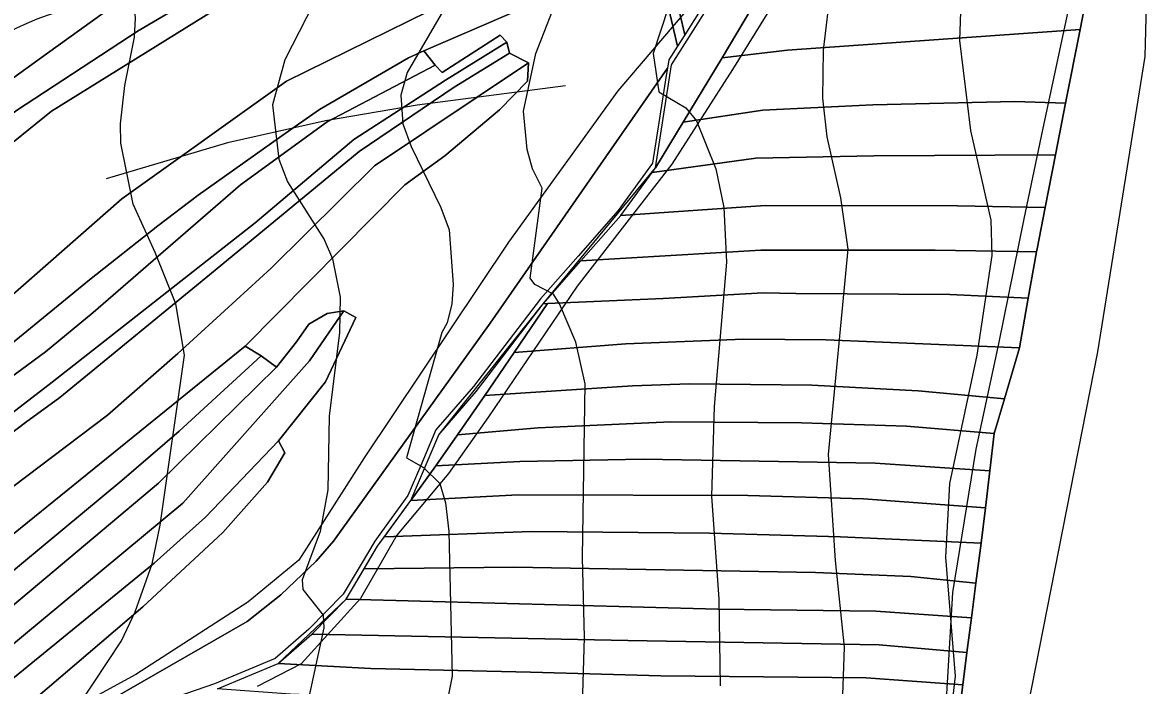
# Model space of a CAD drawing. Extents: x -510989 to -501240, y -1184665 to -1176089.
# Drawn here: x -503899.9 to -503550.1, y -1181320.9 to -1181114.4 of the extents above; entities that cross this region are included whole.
import ezdxf

# ---------------------------------------------------------------- set-up
doc = ezdxf.new("R2010")
doc.units = 0
for name, color, linetype in [('orna_puda', 7, 'Continuous'), ('ostatni_plocha_x_draha', 7, 'Continuous'), ('ostatni_plocha_x_ostatni_komunikace', 7, 'Continuous'), ('ostatni_plocha_x_silnice', 7, 'Continuous'), ('popis', 7, 'Continuous'), ('STAV_povodi', 7, 'Continuous'), ('STAV_systematicke_odvodneni', 7, 'Continuous'), ('STAV_vyrazne_udolnice', 7, 'Continuous'), ('STAV_zaplavove_uzemi', 7, 'Continuous'), ('trvaly_travni_porost', 7, 'Continuous'), ('vrstevnice_01', 7, 'Continuous'), ('vrstevnice_02', 7, 'Continuous')]:
    doc.layers.add(name, color=color, linetype=linetype)

msp = doc.modelspace()

# ---------------------------------------------------------------- linework, layer by layer
at = {"layer": 'orna_puda'}
for points in [[(-503715.86, -1181035.75), (-503713.58, -1181045.57), (-503711.38, -1181055.02), (-503759.18, -1181063.39), (-503782.66, -1181068.19), (-503809.62, -1181077.94), (-503848.18, -1181094.62), (-503871.46, -1181109.12), (-503892.14, -1181123.94), (-503930.84, -1181151.84), (-503938.58, -1181159.58), (-503958.43, -1181174.67), (-503999.31, -1181205.43), (-504004.57, -1181194.75), (-504008.94, -1181185.86), (-503987.63, -1181169.6), (-503918.51, -1181115.67), (-503904.16, -1181105.84), (-503866.78, -1181078.89), (-503822.32, -1181058.17), (-503767.63, -1181044.86)], [(-503710.42, -1181059.15), (-503709.64, -1181062.52), (-503762.4, -1181074.83), (-503791.52, -1181084.35), (-503841.8, -1181103.9), (-503863.85, -1181117), (-503901.79, -1181141.81), (-503953.15, -1181181.56), (-503995.37, -1181213.43), (-503999.31, -1181205.43), (-503958.43, -1181174.67), (-503938.58, -1181159.58), (-503930.84, -1181151.84), (-503892.14, -1181123.94), (-503871.46, -1181109.12), (-503848.18, -1181094.62), (-503809.62, -1181077.94), (-503782.66, -1181068.19), (-503759.18, -1181063.39), (-503711.38, -1181055.02)], [(-503708.62, -1181066.93), (-503706.65, -1181075.39), (-503705.31, -1181081.16), (-503704.04, -1181086.61), (-503736.75, -1181097.1), (-503767.04, -1181108.44), (-503773.36, -1181110.9), (-503817.7, -1181132.7), (-503868.96, -1181169.3), (-503905.55, -1181201.36), (-503940.25, -1181228.25), (-503975.5, -1181253.82), (-503981.76, -1181241.09), (-503985.77, -1181232.94), (-503990.85, -1181222.61), (-503982.28, -1181215.88), (-503890.87, -1181141.99), (-503837.51, -1181108.9), (-503798.13, -1181093.05), (-503762.68, -1181080.44), (-503728.05, -1181071.77)], [(-503704.04, -1181086.61), (-503702.6, -1181092.83), (-503725.3, -1181101.76), (-503774.95, -1181123.21), (-503779.69, -1181125.35), (-503807.42, -1181141.48), (-503819.1, -1181149.69), (-503845.16, -1181168.16), (-503857.77, -1181177.77), (-503879.06, -1181194.54), (-503932.51, -1181238.26), (-503969.42, -1181266.17), (-503975.5, -1181253.82), (-503940.25, -1181228.25), (-503905.55, -1181201.36), (-503868.96, -1181169.3), (-503817.7, -1181132.7), (-503773.36, -1181110.9), (-503767.04, -1181108.44), (-503736.75, -1181097.1)], [(-503582.39, -1181094.96), (-503566.25, -1181095.1), (-503570.46, -1181116.52), (-503661.65, -1181123), (-503681.92, -1181125.38), (-503670.59, -1181106.04), (-503629.32, -1181098.53)], [(-503661.65, -1181123), (-503570.46, -1181116.52), (-503574.97, -1181139.51), (-503590.8, -1181138.97), (-503635.06, -1181140), (-503669.25, -1181141.7), (-503694.12, -1181145.46), (-503681.92, -1181125.38)], [(-503749.03, -1181120.56), (-503768.11, -1181132.37), (-503796.7, -1181150.83), (-503827.45, -1181176.79), (-503890.65, -1181226.45), (-503922.51, -1181250.84), (-503959.12, -1181278.92), (-503962.06, -1181281.12), (-503964.31, -1181276.55), (-503966.6, -1181271.9), (-503960.69, -1181267.57), (-503928.7, -1181243.34), (-503892.76, -1181216.97), (-503877.91, -1181204.75), (-503831.97, -1181164.96), (-503805.04, -1181145.37), (-503771.36, -1181127.69), (-503769.18, -1181130), (-503751.1, -1181118.35)], [(-503749.03, -1181120.56), (-503748.25, -1181123.89), (-503765.5, -1181134.57), (-503795, -1181154.54), (-503841.64, -1181193.04), (-503873.31, -1181218.94), (-503888.34, -1181231.24), (-503898.98, -1181239.05), (-503919.41, -1181254.47), (-503922.51, -1181250.84), (-503890.65, -1181226.45), (-503827.45, -1181176.79), (-503796.7, -1181150.83), (-503768.11, -1181132.37)], [(-503748.25, -1181123.89), (-503742.25, -1181126.91), (-503790.29, -1181159.08), (-503822.47, -1181190.93), (-503851.53, -1181217.52), (-503873.48, -1181236.74), (-503911.48, -1181265.34), (-503937.14, -1181285.06), (-503953.8, -1181297.91), (-503959.87, -1181285.58), (-503937.45, -1181268.08), (-503919.41, -1181254.47), (-503898.98, -1181239.05), (-503888.34, -1181231.24), (-503873.31, -1181218.94), (-503841.64, -1181193.04), (-503795, -1181154.54), (-503765.5, -1181134.57)], [(-503742.65, -1181132.65), (-503751.33, -1181141.59), (-503768.34, -1181155.95), (-503780.78, -1181164.98), (-503830.51, -1181215.25), (-503904.41, -1181275.02), (-503911.48, -1181265.34), (-503873.48, -1181236.74), (-503851.53, -1181217.52), (-503822.47, -1181190.93), (-503790.29, -1181159.08), (-503742.25, -1181126.91)], [(-503590.8, -1181138.97), (-503574.97, -1181139.51), (-503578.12, -1181155.56), (-503634.7, -1181155.89), (-503671.45, -1181156.65), (-503703.81, -1181161.14), (-503702.76, -1181159.69), (-503694.12, -1181145.46), (-503669.25, -1181141.7), (-503635.06, -1181140)], [(-503634.7, -1181155.89), (-503578.12, -1181155.56), (-503581.36, -1181172.01), (-503608.7, -1181171.49), (-503668.52, -1181171.36), (-503713.51, -1181174.47), (-503703.81, -1181161.14), (-503671.45, -1181156.65)], [(-503668.52, -1181171.36), (-503608.7, -1181171.49), (-503581.36, -1181172.01), (-503583.88, -1181184.88), (-503584.05, -1181185.8), (-503615.56, -1181185.31), (-503669.97, -1181185.3), (-503725.98, -1181188.68), (-503713.51, -1181174.47)], [(-503669.97, -1181185.3), (-503615.56, -1181185.31), (-503584.05, -1181185.8), (-503586.59, -1181200.25), (-503611, -1181199.09), (-503658.98, -1181198.84), (-503669.21, -1181198.6), (-503700.35, -1181200.42), (-503736.38, -1181201.94), (-503737.69, -1181201.99), (-503725.98, -1181188.68)], [(-503669.21, -1181198.6), (-503658.98, -1181198.84), (-503611, -1181199.09), (-503586.59, -1181200.25), (-503589.32, -1181215.75), (-503649.59, -1181213.23), (-503675.31, -1181213.08), (-503712.02, -1181214.5), (-503746.79, -1181217.19), (-503736.38, -1181201.94), (-503700.35, -1181200.42)], [(-503805.05, -1181205.08), (-503799.81, -1181204.19), (-503810.56, -1181219.78), (-503850, -1181264.15), (-503918.68, -1181321.1), (-503935.53, -1181335.05), (-503937.68, -1181330.68), (-503939.66, -1181326.65), (-503935.69, -1181323.47), (-503857.56, -1181257.93), (-503820.79, -1181221.8), (-503814.62, -1181213.86), (-503810.77, -1181208.33)], [(-503796.1, -1181206.24), (-503805.52, -1181226.31), (-503820.18, -1181244.72), (-503842.9, -1181268.53), (-503858.93, -1181282.81), (-503931.96, -1181342.32), (-503935.53, -1181335.05), (-503918.68, -1181321.1), (-503850, -1181264.15), (-503810.56, -1181219.78), (-503799.81, -1181204.19)], [(-503830.51, -1181215.25), (-503825.6, -1181218.21), (-503851.09, -1181241.71), (-503868.93, -1181257.02), (-503924.85, -1181303.35), (-503943.64, -1181318.56), (-503947.95, -1181309.8), (-503943.95, -1181306.92), (-503904.41, -1181275.02)], [(-503675.31, -1181213.08), (-503649.59, -1181213.23), (-503589.32, -1181215.75), (-503593.98, -1181231.58), (-503620.88, -1181229.14), (-503654.07, -1181227.39), (-503692.21, -1181226.98), (-503709.93, -1181227.61), (-503755.91, -1181230.56), (-503746.79, -1181217.19), (-503712.02, -1181214.5)], [(-503825.6, -1181218.21), (-503820.79, -1181221.8), (-503857.56, -1181257.93), (-503935.69, -1181323.47), (-503939.66, -1181326.65), (-503943.64, -1181318.56), (-503924.85, -1181303.35), (-503868.93, -1181257.02), (-503851.09, -1181241.71)], [(-503697.91, -1181238.77), (-503657.24, -1181239.09), (-503624.51, -1181240.11), (-503597.18, -1181242.42), (-503598.55, -1181254.06), (-503634.3, -1181251.63), (-503706.56, -1181250.41), (-503744.96, -1181251.18), (-503771.15, -1181252.55), (-503764.39, -1181242.8), (-503739.31, -1181240.61)], [(-503820.18, -1181244.72), (-503818.18, -1181248.41), (-503823.57, -1181257.57), (-503837.54, -1181273.25), (-503862.45, -1181296.42), (-503896.47, -1181325.48), (-503921.92, -1181345.95), (-503927.84, -1181350.7), (-503931.96, -1181342.32), (-503858.93, -1181282.81), (-503842.9, -1181268.53)], [(-503744.96, -1181251.18), (-503706.56, -1181250.41), (-503634.3, -1181251.63), (-503598.55, -1181254.06), (-503599.9, -1181265.61), (-503637.89, -1181262.83), (-503673.93, -1181261.71), (-503745.56, -1181261.51), (-503778.97, -1181263.27), (-503771.15, -1181252.55)], [(-503741.32, -1181272.99), (-503685.94, -1181273.48), (-503645.11, -1181274.65), (-503601.33, -1181276.63), (-503602.94, -1181289.07), (-503623.17, -1181287), (-503652.89, -1181285.74), (-503746.85, -1181284.1), (-503793.51, -1181284.64), (-503789.3, -1181277.51), (-503787.14, -1181274.65)], [(-503793.51, -1181284.64), (-503746.85, -1181284.1), (-503652.89, -1181285.74), (-503623.17, -1181287), (-503602.94, -1181289.07), (-503604.34, -1181299.82), (-503634.08, -1181297.78), (-503683.35, -1181297.15), (-503799.08, -1181294.06)]]:
    msp.add_lwpolyline(points, close=True, dxfattribs=at)
for points in [[(-503702.6, -1181092.83), (-503695.87, -1181121.77), (-503698.59, -1181126.06), (-503699, -1181128.64), (-503754.25, -1181208.04), (-503803.02, -1181275.97), (-503808.41, -1181282.24), (-503819.5, -1181292.66), (-503829.97, -1181301.03), (-503891.2, -1181336.17)], [(-503896.47, -1181325.48), (-503862.45, -1181296.42), (-503837.54, -1181273.25), (-503823.57, -1181257.57), (-503818.18, -1181248.41), (-503820.18, -1181244.72), (-503805.52, -1181226.31), (-503796.1, -1181206.24), (-503799.81, -1181204.19), (-503805.05, -1181205.08), (-503810.77, -1181208.33), (-503814.62, -1181213.86), (-503820.79, -1181221.8), (-503825.6, -1181218.21), (-503830.51, -1181215.25), (-503780.78, -1181164.98), (-503768.34, -1181155.95), (-503751.33, -1181141.59), (-503742.65, -1181132.65), (-503742.25, -1181126.91), (-503748.25, -1181123.89), (-503749.03, -1181120.56), (-503751.1, -1181118.35), (-503769.18, -1181130), (-503771.36, -1181127.69), (-503774.95, -1181123.21), (-503725.3, -1181101.76)]]:
    msp.add_lwpolyline(points, dxfattribs=at)
at = {"layer": 'ostatni_plocha_x_draha'}
msp.add_lwpolyline([(-503608.48, -1181331.88), (-503607.04, -1181320.7), (-503605.74, -1181310.67), (-503604.34, -1181299.82), (-503602.94, -1181289.07), (-503601.33, -1181276.63), (-503599.9, -1181265.61), (-503598.55, -1181254.06), (-503597.18, -1181242.42), (-503593.98, -1181231.58), (-503589.32, -1181215.75), (-503586.59, -1181200.25), (-503584.05, -1181185.8), (-503583.88, -1181184.88), (-503581.36, -1181172.01), (-503578.12, -1181155.56), (-503574.97, -1181139.51), (-503570.46, -1181116.52), (-503566.25, -1181095.1)], dxfattribs=at)
at = {"layer": 'ostatni_plocha_x_ostatni_komunikace'}
for points in [[(-503658.54, -1181082.43), (-503647.84, -1181069.43), (-503656.42, -1181082.89), (-503664.18, -1181095.09), (-503670.59, -1181106.04), (-503681.92, -1181125.38), (-503694.12, -1181145.46), (-503702.76, -1181159.69), (-503697.71, -1181127.56), (-503686.7, -1181110.19)], [(-503699.82, -1181091.51), (-503693.62, -1181118.22), (-503695.87, -1181121.77), (-503702.6, -1181092.83)], [(-503737.69, -1181201.99), (-503736.38, -1181201.94), (-503746.79, -1181217.19), (-503755.91, -1181230.56), (-503764.39, -1181242.8), (-503771.15, -1181252.55), (-503778.97, -1181263.27), (-503770.23, -1181242.84), (-503758.55, -1181229.31)]]:
    msp.add_lwpolyline(points, close=True, dxfattribs=at)
at = {"layer": 'ostatni_plocha_x_silnice'}
msp.add_lwpolyline([(-503891.2, -1181336.17), (-503829.97, -1181301.03), (-503819.5, -1181292.66), (-503808.41, -1181282.24), (-503803.02, -1181275.97), (-503754.25, -1181208.04), (-503699, -1181128.64), (-503699.36, -1181130.91), (-503703.64, -1181158.18), (-503714.39, -1181172.95), (-503726.87, -1181187.16), (-503738.58, -1181200.47), (-503759.44, -1181227.77), (-503771.12, -1181241.3), (-503775.87, -1181252.4), (-503779.86, -1181261.73), (-503788.04, -1181273.1), (-503790.2, -1181275.96), (-503794.41, -1181283.09), (-503799.98, -1181292.51), (-503810.72, -1181303.35), (-503821.19, -1181312.52), (-503840.1, -1181320.42), (-503863.93, -1181328.64)], dxfattribs=at)
at = {"layer": 'popis'}
msp.add_lwpolyline([(-503839.2, -1181321.99), (-503820.29, -1181314.08), (-503799.08, -1181294.06), (-503789.3, -1181277.51), (-503778.97, -1181263.27), (-503770.23, -1181242.84), (-503737.69, -1181201.99), (-503702.76, -1181159.69), (-503697.71, -1181127.56), (-503686.7, -1181110.19)], dxfattribs=at)
at = {"layer": 'STAV_povodi'}
msp.add_arc((-503861.28, -1181200.26), 93.35, 92.4698, 126.2697, dxfattribs=at)
at = {"layer": 'STAV_systematicke_odvodneni'}
for p, q in [((-503639.88, -1181066.35), (-503678.79, -1181128.99)), ((-503582.12, -1181147.85), (-503571.18, -1181097.06)), ((-503688.02, -1181104.61), (-503714.47, -1181135.63)), ((-503678.79, -1181128.99), (-503697.64, -1181158.49)), ((-503714.47, -1181135.63), (-503748.52, -1181182.77)), ((-503587.9, -1181175.52), (-503582.12, -1181147.85)), ((-503697.64, -1181158.49), (-503727.12, -1181196.51)), ((-503595.8, -1181214.45), (-503587.9, -1181175.52)), ((-503748.52, -1181182.77), (-503793.51, -1181249.98)), ((-503727.12, -1181196.51), (-503754.79, -1181237.26)), ((-503602.79, -1181247.3), (-503595.8, -1181214.45)), ((-503754.79, -1181237.26), (-503767.25, -1181254.9)), ((-503793.51, -1181249.98), (-503813.87, -1181281.91)), ((-503610.09, -1181292), (-503602.79, -1181247.3)), ((-503767.25, -1181254.9), (-503783.36, -1181274.06)), ((-503783.36, -1181274.06), (-503794.61, -1181293.83)), ((-503813.87, -1181281.91), (-503829.68, -1181294.99)), ((-503612.52, -1181331.84), (-503610.09, -1181292)), ((-503829.68, -1181294.99), (-503864.64, -1181317.49)), ((-503794.61, -1181293.83), (-503813.15, -1181314.2)), ((-503813.15, -1181314.2), (-503826.83, -1181321.2)), ((-503864.64, -1181317.49), (-503898.69, -1181336.04))]:
    msp.add_line(p, q, dxfattribs=at)
at = {"layer": 'STAV_vyrazne_udolnice'}
msp.add_lwpolyline([(-503730.78, -1181134.16), (-503777, -1181140.18), (-503805.54, -1181145.01), (-503836.08, -1181151.84), (-503873.86, -1181163.08)], dxfattribs=at)
at = {"layer": 'STAV_zaplavove_uzemi'}
for points in [[(-504594.17, -1181642.09), (-504629.77, -1181535.28), (-504650.39, -1181443.46), (-504674.75, -1181355.39), (-504706.6, -1181265.44), (-504719.72, -1181182.99), (-504747.83, -1181113.66), (-504727.29, -1181064.42), (-504683.65, -1181020.77), (-504624.52, -1180967.28), (-504575.24, -1180927.85), (-504544.27, -1180915.18), (-504445.72, -1180881.39), (-504404.89, -1180867.31), (-504292.26, -1180829.3), (-504179.63, -1180791.29), (-504099.38, -1180734.98), (-504020.54, -1180698.37), (-503957.18, -1180675.84), (-503893.83, -1180664.58), (-503865.67, -1180678.66), (-503817.8, -1180689.92), (-503788.24, -1180689.92), (-503764.3, -1180695.55), (-503736.15, -1180687.11), (-503717.85, -1180698.37), (-503716.44, -1180708.23)], [(-502250.32, -1184002.61), (-502355.07, -1183875.41), (-502442.37, -1183790.61), (-502477.29, -1183700.82), (-502532.16, -1183578.61), (-502567.08, -1183448.91), (-502626.05, -1183402.34), (-502705.41, -1183380.59), (-502814.2, -1183349.87), (-502882.03, -1183297.39), (-502931.95, -1183237.24), (-503042.02, -1183107.97), (-503139.64, -1183018.94), (-503222.14, -1182957.59), (-503308.56, -1182839.96), (-503316.24, -1182784.92), (-503330.32, -1182756.77), (-503348.24, -1182719.65), (-503334.16, -1182651.82), (-503323.92, -1182595.5), (-503313.68, -1182526.39), (-503294.1, -1182480.5), (-503251.86, -1182396.03), (-503229.34, -1182314.37), (-503216.1, -1182227.15), (-503242.43, -1182174.5), (-503271.86, -1182129.59), (-503287.34, -1182081.58), (-503343.88, -1182028.1), (-503361.79, -1182008.91), (-503396.35, -1181952.59), (-503442.43, -1181933.39), (-503497.46, -1181888.6), (-503525.62, -1181860.44), (-503528.18, -1181837.4), (-503548.66, -1181767.01), (-503558.9, -1181729.89), (-503576.82, -1181682.53), (-503578.1, -1181621.1), (-503567.86, -1181572.46), (-503552.5, -1181536.63), (-503538.04, -1181458.36), (-503518.33, -1181411.9), (-503509.88, -1181341.51), (-503497.21, -1181207.63), (-503499.77, -1181097.56), (-503498.02, -1181031.35), (-503510.82, -1180970.85), (-503549.22, -1180952.23), (-503571.32, -1180940.6), (-503605.07, -1180937.11), (-503651.61, -1180939.44), (-503671.39, -1180917.33), (-503679.53, -1180892.89), (-503713.27, -1180871.95), (-503727.24, -1180859.15), (-503734.22, -1180833.55), (-503728.4, -1180799.81), (-503741.2, -1180770.72), (-503722.82, -1180725.17), (-503721.54, -1180703.41), (-503731.78, -1180697.01), (-503767.61, -1180699.57), (-503790.65, -1180697.01), (-503817.53, -1180697.01), (-503861.04, -1180686.77), (-503889.2, -1180675.25), (-503900.72, -1180668.85), (-503953.2, -1180679.09), (-503997.99, -1180697.01), (-504063.27, -1180722.61), (-504109.34, -1180749.49), (-504142.62, -1180776.36), (-504177.18, -1180796.84), (-504211.73, -1180817.32), (-504414.98, -1180961.5), (-504472.7, -1180998.11), (-504544.51, -1181068.5), (-504600.82, -1181143.12), (-504621.94, -1181196.62), (-504641.65, -1181267.01), (-504660.25, -1181350.62), (-504634.7, -1181398.32), (-504617.66, -1181447.72), (-504600.62, -1181492.01), (-504587, -1181548.23), (-504592.11, -1181628.29), (-504569.96, -1181682.81), (-504568.26, -1181664.07), (-504554.63, -1181621.48), (-504547.82, -1181597.63)]]:
    msp.add_spline(points, degree=3, dxfattribs=at)
at = {"layer": 'trvaly_travni_porost'}
for points in [[(-503614.64, -1180983.11), (-503605.15, -1180982.66), (-503680.75, -1181102.88), (-503687.57, -1181108.69), (-503693.62, -1181118.22), (-503699.82, -1181091.51), (-503695.35, -1181089.4), (-503687.6, -1181079.83), (-503680.31, -1181072.19), (-503673.87, -1181065.57), (-503673.83, -1181065.41), (-503674.17, -1181062.15), (-503664.82, -1181057.49), (-503665.47, -1181052.92), (-503681.79, -1181060.19), (-503682.14, -1181055.86), (-503682.3, -1181053.83), (-503682.48, -1181051.66), (-503658.68, -1181046.73), (-503646.58, -1181031.93), (-503637.36, -1181020.01), (-503635.25, -1181008.51), (-503624.81, -1180995.63)], [(-503708.62, -1181066.93), (-503728.05, -1181071.77), (-503762.68, -1181080.44), (-503798.13, -1181093.05), (-503837.51, -1181108.9), (-503890.87, -1181141.99), (-503982.28, -1181215.88), (-503990.85, -1181222.61), (-503995.37, -1181213.43), (-503953.15, -1181181.56), (-503901.79, -1181141.81), (-503863.85, -1181117), (-503841.8, -1181103.9), (-503791.52, -1181084.35), (-503762.4, -1181074.83), (-503709.64, -1181062.52)], [(-503779.69, -1181125.35), (-503774.95, -1181123.21), (-503771.36, -1181127.69), (-503805.04, -1181145.37), (-503831.97, -1181164.96), (-503877.91, -1181204.75), (-503892.76, -1181216.97), (-503928.7, -1181243.34), (-503960.69, -1181267.57), (-503966.6, -1181271.9), (-503969.42, -1181266.17), (-503932.51, -1181238.26), (-503879.06, -1181194.54), (-503857.77, -1181177.77), (-503845.16, -1181168.16), (-503819.1, -1181149.69), (-503807.42, -1181141.48)], [(-503692.21, -1181226.98), (-503654.07, -1181227.39), (-503620.88, -1181229.14), (-503593.98, -1181231.58), (-503597.18, -1181242.42), (-503624.51, -1181240.11), (-503657.24, -1181239.09), (-503697.91, -1181238.77), (-503739.31, -1181240.61), (-503764.39, -1181242.8), (-503755.91, -1181230.56), (-503709.93, -1181227.61)], [(-503745.56, -1181261.51), (-503673.93, -1181261.71), (-503637.89, -1181262.83), (-503599.9, -1181265.61), (-503601.33, -1181276.63), (-503645.11, -1181274.65), (-503685.94, -1181273.48), (-503741.32, -1181272.99), (-503787.14, -1181274.65), (-503778.97, -1181263.27)], [(-503799.08, -1181294.06), (-503683.35, -1181297.15), (-503634.08, -1181297.78), (-503604.34, -1181299.82), (-503605.74, -1181310.67), (-503633.02, -1181308.28), (-503711.4, -1181306.96), (-503809.82, -1181304.91)], [(-503809.82, -1181304.91), (-503711.4, -1181306.96), (-503633.02, -1181308.28), (-503605.74, -1181310.67), (-503607.04, -1181320.7), (-503637.06, -1181318.58), (-503701.03, -1181317.96), (-503741.69, -1181316.81), (-503791.38, -1181315.65), (-503820.29, -1181314.08)], [(-503820.29, -1181314.08), (-503791.38, -1181315.65), (-503741.69, -1181316.81), (-503701.03, -1181317.96), (-503637.06, -1181318.58), (-503607.04, -1181320.7), (-503608.48, -1181331.88), (-503644.07, -1181329.91), (-503705.64, -1181329.25), (-503789.34, -1181324.67), (-503816.47, -1181323.66), (-503839.2, -1181321.99)]]:
    msp.add_lwpolyline(points, close=True, dxfattribs=at)
at = {"layer": 'vrstevnice_01'}
for points in [[(-503781.31, -1180862), (-503751, -1180908), (-503744.91, -1180919), (-503738.31, -1180941), (-503731.91, -1180974), (-503724.59, -1180995), (-503709.09, -1181017), (-503694, -1181034), (-503688.09, -1181044), (-503685.41, -1181053), (-503685.41, -1181066), (-503687.09, -1181074), (-503703.41, -1181124), (-503701.69, -1181136), (-503693.31, -1181141), (-503689.91, -1181145), (-503683.91, -1181160), (-503681.41, -1181172), (-503680.59, -1181189), (-503684.41, -1181234), (-503685.31, -1181262), (-503683, -1181294), (-503682.59, -1181321)], [(-503882.31, -1181327), (-503869.09, -1181307), (-503864.81, -1181298), (-503859.5, -1181283), (-503857.09, -1181271), (-503849.5, -1181218), (-503852.19, -1181202), (-503858.59, -1181186), (-503865.5, -1181171), (-503869.31, -1181152), (-503869.41, -1181146), (-503868, -1181134), (-503865, -1181119), (-503864.69, -1181113), (-503865.91, -1181101), (-503872.09, -1181082), (-503880.31, -1181064), (-503887, -1181043), (-503888.69, -1181030), (-503889, -1180999), (-503891.5, -1180977), (-503896, -1180962), (-503898.69, -1180956), (-503905, -1180946)], [(-503611.31, -1181336), (-503609.31, -1181318), (-503612.31, -1181281), (-503611, -1181258), (-503602.5, -1181218), (-503597.81, -1181187), (-503598.19, -1181176), (-503604.5, -1181148), (-503607.91, -1181120), (-503607.41, -1181105)], [(-503767.31, -1181108), (-503780.09, -1181130), (-503782.09, -1181137), (-503781.41, -1181146), (-503778.81, -1181153), (-503769.59, -1181172), (-503767, -1181179), (-503765.81, -1181196), (-503766.19, -1181202), (-503767.59, -1181208), (-503769.31, -1181211), (-503780.31, -1181250), (-503775, -1181253), (-503769.91, -1181258), (-503768.19, -1181264), (-503767.09, -1181273), (-503766.09, -1181318), (-503771.31, -1181344)]]:
    msp.add_lwpolyline(points, dxfattribs=at)
at = {"layer": 'vrstevnice_02'}
for points in [[(-503682.5, -1180883), (-503660.5, -1180925), (-503640.91, -1180952), (-503634, -1180957), (-503604.81, -1180966), (-503591.59, -1180974), (-503589.31, -1180977), (-503586.91, -1180987), (-503584.5, -1180992), (-503577.81, -1180998), (-503562.31, -1181002), (-503559, -1181004), (-503553.81, -1181010), (-503548.19, -1181045), (-503550.31, -1181125), (-503565.09, -1181217), (-503611, -1181451), (-503624.1, -1181494.78)], [(-503648.09, -1181103), (-503650.5, -1181123), (-503650.69, -1181138), (-503649.41, -1181150), (-503645.09, -1181169), (-503642.81, -1181185), (-503648.91, -1181249), (-503646.81, -1181282), (-503643.91, -1181309), (-503644.59, -1181327)], [(-503807, -1181104), (-503818.19, -1181126), (-503822, -1181140), (-503820.09, -1181157), (-503817.41, -1181164), (-503806, -1181182), (-503803.31, -1181188), (-503801, -1181200), (-503801.19, -1181211), (-503804.41, -1181237), (-503804.81, -1181260), (-503807.19, -1181273), (-503812.81, -1181288), (-503812.59, -1181291), (-503806.31, -1181299), (-503806.09, -1181303), (-503811, -1181326)], [(-503725.5, -1181327), (-503724.81, -1181306), (-503725.5, -1181281), (-503724.69, -1181227), (-503727.59, -1181214), (-503732.59, -1181202), (-503734.5, -1181199), (-503740.31, -1181196), (-503741.81, -1181194), (-503738.09, -1181166), (-503741.09, -1181160), (-503742.69, -1181154), (-503743.81, -1181142), (-503740, -1181124), (-503732.19, -1181104)]]:
    msp.add_lwpolyline(points, dxfattribs=at)

doc.saveas('drawing.dxf')
